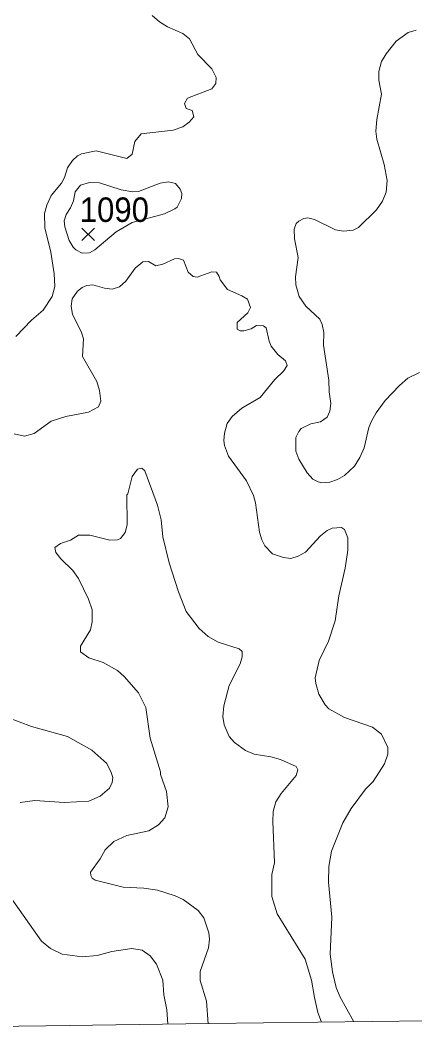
# Model space of a CAD drawing. Extents: x 265 to 291.4, y 7731.5 to 7759.6.
# Drawn here: x 276.962 to 278.25, y 7731.694 to 7734.986 of the extents above; entities that cross this region are included whole.
import ezdxf
from ezdxf.enums import TextEntityAlignment as Align

# ---------------------------------------------------------------- set-up
doc = ezdxf.new("R2010")
doc.units = 0
doc.header["$LTSCALE"] = 0.032
for name, color, linetype, lineweight in [('2', 7, 'Continuous', 13), ('21', 7, 'Continuous', 25), ('61', 7, 'Continuous', 13), ('63', 7, 'Continuous', 25)]:
    doc.layers.add(name, color=color, linetype=linetype, lineweight=lineweight)

msp = doc.modelspace()

# ---------------------------------------------------------------- linework, layer by layer
at = {"layer": '2'}
for points in [[(276.9481, 7733.9528), (276.9982, 7734.0061), (277.0364, 7734.0395), (277.0666, 7734.0841), (277.0745, 7734.1159), (277.073, 7734.1572), (277.0618, 7734.2288), (277.0419, 7734.3084), (277.0411, 7734.3553), (277.0483, 7734.3816), (277.0626, 7734.4134), (277.0968, 7734.454), (277.1064, 7734.4723), (277.1167, 7734.5041), (277.1326, 7734.5279), (277.1485, 7734.543), (277.1621, 7734.5502), (277.2098, 7734.5597), (277.31, 7734.5343), (277.3267, 7734.5486), (277.3363, 7734.59), (277.357, 7734.6146), (277.4612, 7734.6274), (277.493, 7734.6385), (277.5137, 7734.6528), (277.528, 7734.6703), (277.5232, 7734.691), (277.5033, 7734.6982), (277.4985, 7734.7141), (277.5081, 7734.7316), (277.5869, 7734.7618), (277.6004, 7734.7793), (277.6012, 7734.7992), (277.5876, 7734.827), (277.5415, 7734.8748), (277.5145, 7734.9257), (277.493, 7734.9424), (277.4421, 7734.9646), (277.4166, 7734.9806), (277.3927, 7735.002)], [(278.2535, 7734.9543), (278.228, 7734.9464), (278.189, 7734.9177), (278.1564, 7734.8764), (278.1413, 7734.8509), (278.1317, 7734.8191), (278.1317, 7734.7904), (278.1405, 7734.7443), (278.1254, 7734.6616), (278.1222, 7734.6234), (278.1254, 7734.5979), (278.1492, 7734.5152), (278.1588, 7734.4627), (278.1556, 7734.4245), (278.1445, 7734.3951), (278.1246, 7734.3672), (278.0657, 7734.3092), (278.0482, 7734.3004), (278.0164, 7734.2972), (277.991, 7734.302), (277.9217, 7734.3354), (277.9003, 7734.3402), (277.8875, 7734.3386), (277.8708, 7734.3299), (277.8629, 7734.3219), (277.8557, 7734.3036), (277.8565, 7734.2718), (277.8684, 7734.2113), (277.8605, 7734.1477), (277.8613, 7734.1222), (277.8724, 7734.0841), (277.8939, 7734.0522), (277.9392, 7734.0101), (277.9472, 7733.9918), (277.9528, 7733.9663), (277.952, 7733.925), (277.9695, 7733.8104), (277.9703, 7733.7722), (277.9758, 7733.734), (277.9726, 7733.7086), (277.9631, 7733.6895), (277.9416, 7733.6744), (277.9098, 7733.668), (277.8788, 7733.6521), (277.8708, 7733.6426), (277.8613, 7733.6227), (277.8613, 7733.5781), (277.8708, 7733.5527), (277.8987, 7733.5081), (277.917, 7733.4874), (277.9337, 7733.4779), (277.9464, 7733.4747), (277.9719, 7733.4771), (277.9973, 7733.4858), (278.0204, 7733.4994), (278.0522, 7733.5296), (278.0705, 7733.5574)], [(278.0509, 7731.7144), (278.0045, 7731.797), (277.9925, 7731.8265), (277.9806, 7731.8774), (277.9734, 7731.9347), (277.979, 7732.0556), (277.9679, 7732.1701), (277.9695, 7732.221), (277.9782, 7732.2719), (278.0148, 7732.3642), (278.0419, 7732.4112), (278.0888, 7732.474), (278.1135, 7732.4994), (278.1508, 7732.5567), (278.1612, 7732.5885), (278.162, 7732.61), (278.1413, 7732.6538), (278.1119, 7732.6768), (278.0196, 7732.7087), (277.9695, 7732.7365), (277.9567, 7732.75), (277.9361, 7732.785), (277.9265, 7732.8192), (277.9249, 7732.8383), (277.9369, 7732.894), (277.9679, 7732.9577), (277.9901, 7733.0245), (278.0013, 7733.1056), (278.022, 7733.1963), (278.0315, 7733.2552), (278.0307, 7733.2949), (278.0196, 7733.322), (278.01, 7733.3291), (277.9798, 7733.3267), (277.9639, 7733.3196), (277.9416, 7733.3021), (277.8923, 7733.248), (277.8685, 7733.2353), (277.8446, 7733.2273), (277.8207, 7733.2313), (277.7849, 7733.2432), (277.7603, 7733.2687), (277.7499, 7733.2886), (277.7428, 7733.314), (277.7292, 7733.4095), (277.7229, 7733.4334), (277.7006, 7733.4811), (277.6417, 7733.5622), (277.6282, 7733.5972), (277.6258, 7733.6131), (277.6282, 7733.637), (277.637, 7733.6688), (277.6537, 7733.6919), (277.6847, 7733.7189), (277.7451, 7733.7539), (277.7929, 7733.812), (277.8215, 7733.8398), (277.8334, 7733.8581), (277.8279, 7733.874), (277.8024, 7733.8947), (277.7809, 7733.9218), (277.7746, 7733.9377), (277.7642, 7733.9814), (277.7555, 7733.9878), (277.7332, 7733.9886), (277.7157, 7733.9782), (277.6919, 7733.9711), (277.6791, 7733.9711), (277.6696, 7733.9775), (277.6696, 7733.9989), (277.7046, 7734.0299), (277.7133, 7734.0475), (277.7038, 7734.0753), (277.6855, 7734.0864), (277.6378, 7734.1063), (277.6139, 7734.1381), (277.6115, 7734.1485), (277.602, 7734.1628), (277.5869, 7734.1644), (277.5391, 7734.1469), (277.5264, 7734.1485), (277.5097, 7734.1628), (277.4946, 7734.2026), (277.4787, 7734.2081), (277.4651, 7734.2066), (277.4278, 7734.1891), (277.4039, 7734.1843), (277.3808, 7734.1978), (277.3617, 7734.197), (277.3371, 7734.1763), (277.3068, 7734.1334), (277.2862, 7734.1151), (277.2623, 7734.1079), (277.2368, 7734.1111), (277.1987, 7734.1214)], [(277.1987, 7734.1214), (277.1796, 7734.1198), (277.1637, 7734.1135), (277.1485, 7734.1008), (277.131, 7734.0761), (277.1286, 7734.0522), (277.1326, 7734.0252)], [(277.1326, 7734.0252), (277.1605, 7733.9695), (277.1684, 7733.9456), (277.1652, 7733.8876), (277.2122, 7733.8056), (277.2209, 7733.777), (277.2249, 7733.742), (277.2177, 7733.7237), (277.1843, 7733.7054), (277.1112, 7733.6919), (277.0634, 7733.676), (277.0077, 7733.6362), (276.9759, 7733.6274), (276.9417, 7733.6346)], [(278.1994, 7733.7929), (278.2272, 7733.8168), (278.2646, 7733.8351)], [(278.0705, 7733.5574), (278.084, 7733.5893), (278.0999, 7733.6553), (278.1079, 7733.6768), (278.123, 7733.7038), (278.1532, 7733.7436), (278.1994, 7733.7929)], [(277.5752, 7731.708), (277.5701, 7731.7819), (277.5494, 7731.8487), (277.5494, 7731.879), (277.5765, 7731.9553), (277.5797, 7731.984), (277.5773, 7732.0047), (277.5606, 7732.054), (277.5431, 7732.0778), (277.4938, 7732.1136), (277.4675, 7732.1256), (277.4103, 7732.1447), (277.3657, 7732.151), (277.2973, 7732.1542), (277.2066, 7732.1773), (277.1971, 7732.1836), (277.1923, 7732.1924), (277.1915, 7732.2027), (277.2225, 7732.2465), (277.2392, 7732.2759), (277.2679, 7732.303), (277.31, 7732.3228), (277.3816, 7732.338), (277.4134, 7732.3578), (277.4333, 7732.3801), (277.4444, 7732.4167), (277.4389, 7732.466), (277.4198, 7732.5217), (277.4198, 7732.5305), (277.3856, 7732.6411), (277.3713, 7732.7405), (277.3474, 7732.789), (277.3013, 7732.8423), (277.279, 7732.8614), (277.2329, 7732.8876), (277.1859, 7732.9036), (277.1589, 7732.9226), (277.1589, 7732.9417), (277.1907, 7732.9942), (277.1971, 7733.0213), (277.1971, 7733.0595), (277.1851, 7733.0952), (277.1525, 7733.1629), (277.1334, 7733.1883), (277.0944, 7733.2265), (277.0777, 7733.2472), (277.0753, 7733.2639), (277.0936, 7733.2766), (277.1255, 7733.2878), (277.1525, 7733.3045), (277.1891, 7733.3045), (277.2543, 7733.2878), (277.2798, 7733.2886), (277.2893, 7733.2933), (277.3044, 7733.3124), (277.3108, 7733.3379), (277.31, 7733.4357), (277.3132, 7733.4389), (277.3267, 7733.4954), (277.3442, 7733.5193), (277.3585, 7733.5224), (277.3681, 7733.5137), (277.4094, 7733.4015), (277.4214, 7733.3538), (277.4269, 7733.2981), (277.4484, 7733.2138), (277.4779, 7733.1183), (277.5033, 7733.0547), (277.5455, 7732.999), (277.5757, 7732.9728), (277.6075, 7732.9545), (277.6759, 7732.933), (277.6863, 7732.9242), (277.6867, 7732.9063), (277.6799, 7732.8837), (277.6441, 7732.8129), (277.6266, 7732.7461), (277.6234, 7732.7111), (277.6274, 7732.684), (277.6441, 7732.6458), (277.6608, 7732.6267), (277.6966, 7732.6005), (277.7253, 7732.5885), (277.7794, 7732.5798), (277.8112, 7732.571), (277.8621, 7732.548), (277.8676, 7732.5368), (277.8629, 7732.5193), (277.8135, 7732.4605), (277.796, 7732.4326), (277.7873, 7732.4008), (277.7857, 7732.369), (277.7921, 7732.2338), (277.7825, 7732.1956), (277.7833, 7732.124)], [(276.9186, 7732.7095), (276.9982, 7732.6784), (277.1159, 7732.6458), (277.1955, 7732.6013), (277.244, 7732.5575), (277.2591, 7732.5281), (277.2639, 7732.5122), (277.2623, 7732.4963), (277.2535, 7732.4772), (277.2233, 7732.4509), (277.1859, 7732.435), (277.1048, 7732.431), (277.0093, 7732.4374), (276.9616, 7732.431)], [(276.8144, 7732.2672), (276.8264, 7732.2354), (276.8446, 7732.2035), (276.8637, 7732.1813), (276.9059, 7732.1455), (276.9322, 7732.1184), (277.0308, 7731.9776), (277.0602, 7731.9537), (277.0984, 7731.9354), (277.1637, 7731.9267), (277.213, 7731.9307), (277.2607, 7731.9434), (277.3259, 7731.9537), (277.3593, 7731.9482), (277.3864, 7731.9299), (277.4071, 7731.902), (277.4269, 7731.8503), (277.4309, 7731.8026), (277.4405, 7731.7533), (277.4441, 7731.7065)], [(277.7833, 7732.124), (277.8008, 7732.0667), (277.8915, 7731.9188), (277.9122, 7731.8503), (277.9217, 7731.7931), (277.9333, 7731.744), (277.9446, 7731.7131)]]:
    msp.add_lwpolyline(points, dxfattribs=at)
msp.add_lwpolyline([(277.3271, 7734.3253), (277.4327, 7734.3539), (277.4667, 7734.3696), (277.4739, 7734.376), (277.4882, 7734.4038), (277.489, 7734.4198), (277.4842, 7734.4341), (277.4691, 7734.4524), (277.4453, 7734.4579), (277.419, 7734.4539), (277.3482, 7734.4269), (277.3291, 7734.4261), (277.2909, 7734.4317), (277.2209, 7734.4547), (277.1875, 7734.4563), (277.1589, 7734.4476), (277.1414, 7734.4253), (277.1358, 7734.3959), (277.1263, 7734.3736), (277.1119, 7734.3513), (277.1056, 7734.3307), (277.1072, 7734.3116), (277.1215, 7734.267), (277.135, 7734.2447), (277.1438, 7734.236), (277.1644, 7734.2256), (277.1875, 7734.2264), (277.2058, 7734.236), (277.275, 7734.2948)], close=True, dxfattribs=at)
at = {"layer": '21'}
for p, q in [((277.1633, 7734.3073), (277.2045, 7734.2661)), ((277.2045, 7734.3073), (277.1633, 7734.2661))]:
    msp.add_line(p, q, dxfattribs=at)
at = {"layer": '63', "lineweight": 13}
msp.add_lwpolyline([(276.5134, 7731.6944), (277.0457, 7731.7013), (277.578, 7731.7083), (278.1103, 7731.7152), (278.6426, 7731.7221), (279.1748, 7731.729), (279.7071, 7731.7359), (280.2394, 7731.7428), (280.7717, 7731.7496), (281.304, 7731.7565), (281.8363, 7731.7633), (282.3686, 7731.7701), (282.9009, 7731.7769), (283.4331, 7731.7836), (283.9654, 7731.7904), (284.4977, 7731.7971)], dxfattribs=at)

# ---------------------------------------------------------------- texts
at = {"layer": '61', "width": 0.95}
msp.add_text('1090', height=0.08, dxfattribs=at).set_placement((277.2691, 7734.3273), align=Align.CENTER)

doc.saveas('drawing.dxf')
